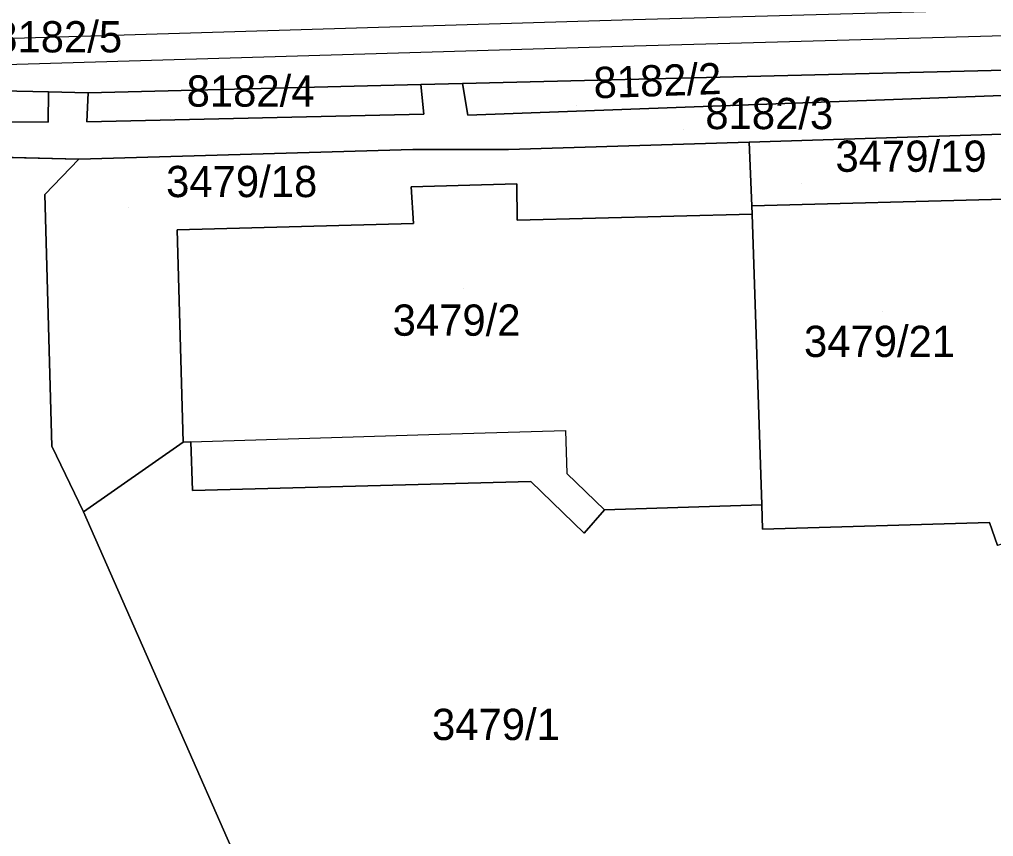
# Model space of a CAD drawing. Extents: x -264070 to -262271, y -1238894 to -1238141.
# Drawn here: x -262913.5 to -262851.2, y -1238412.2 to -1238359.9 of the extents above; entities that cross this region are included whole.
import ezdxf

# ---------------------------------------------------------------- set-up
doc = ezdxf.new("R2010")
doc.units = 0
for name, color, linetype in [('body_kn', 7, 'Continuous'), ('kladpar_druhypozemkov', 7, 'Continuous'), ('kladpar_hranice', 7, 'Continuous'), ('kladpar_parcelnecisla', 7, 'Continuous'), ('kladpar_plochy', 7, 'Continuous'), ('tarchy_linie', 7, 'Continuous'), ('zappar_hrandruhpozemk', 7, 'Continuous')]:
    doc.layers.add(name, color=color, linetype=linetype)

msp = doc.modelspace()

# ---------------------------------------------------------------- linework, layer by layer
at = {"layer": 'body_kn'}
for p, q in [((-262874.2, -1238361.62), (-262874.2, -1238361.62)), ((-262887.84, -1238364.09), (-262887.84, -1238364.09)), ((-262887.84, -1238364.09), (-262887.84, -1238364.09)), ((-262885.17, -1238364.02), (-262885.17, -1238364.02)), ((-262911.65, -1238364.56), (-262911.65, -1238364.56)), ((-262911.65, -1238364.56), (-262911.65, -1238364.56)), ((-262909.11, -1238364.61), (-262909.11, -1238364.61)), ((-262887.65, -1238365.99), (-262887.65, -1238365.99)), ((-262884.84, -1238366.04), (-262884.84, -1238366.04)), ((-262911.67, -1238366.49), (-262911.67, -1238366.49)), ((-262909.21, -1238366.48), (-262909.21, -1238366.48)), ((-262888.36, -1238368.24), (-262888.36, -1238368.24)), ((-262882.37, -1238368.25), (-262882.37, -1238368.25)), ((-262882.23, -1238368.25), (-262882.23, -1238368.25)), ((-262866.83, -1238367.78), (-262866.83, -1238367.78)), ((-262866.83, -1238367.78), (-262866.83, -1238367.78)), ((-262909.71, -1238368.87), (-262909.71, -1238368.87)), ((-262909.71, -1238368.87), (-262909.71, -1238368.87)), ((-262888.45, -1238370.64), (-262888.45, -1238370.64)), ((-262881.7, -1238370.44), (-262881.7, -1238370.44)), ((-262911.88, -1238371.13), (-262911.88, -1238371.13)), ((-262866.67, -1238371.85), (-262866.67, -1238371.85)), ((-262866.67, -1238371.85), (-262866.67, -1238371.85)), ((-262866.65, -1238372.37), (-262866.65, -1238372.37)), ((-262888.31, -1238372.97), (-262888.31, -1238372.97)), ((-262881.67, -1238372.77), (-262881.67, -1238372.77)), ((-262903.43, -1238373.38), (-262903.43, -1238373.38)), ((-262903.43, -1238373.38), (-262903.43, -1238373.38)), ((-262878.59, -1238386.22), (-262878.59, -1238386.22)), ((-262886.65, -1238386.46), (-262886.65, -1238386.46)), ((-262911.45, -1238387.23), (-262911.45, -1238387.23)), ((-262903.03, -1238386.96), (-262903.03, -1238386.96)), ((-262902.54, -1238386.95), (-262902.54, -1238386.95)), ((-262902.54, -1238386.95), (-262902.54, -1238386.95)), ((-262878.51, -1238388.97), (-262878.51, -1238388.97)), ((-262880.81, -1238389.49), (-262880.81, -1238389.49)), ((-262902.45, -1238390.07), (-262902.45, -1238390.07)), ((-262876.09, -1238391.29), (-262876.09, -1238391.29)), ((-262866.03, -1238390.97), (-262866.03, -1238390.97)), ((-262909.41, -1238391.43), (-262909.41, -1238391.43)), ((-262909.41, -1238391.43), (-262909.41, -1238391.43)), ((-262865.98, -1238392.54), (-262865.98, -1238392.54)), ((-262851.47, -1238392.12), (-262851.47, -1238392.12)), ((-262877.4, -1238392.8), (-262877.4, -1238392.8))]:
    msp.add_line(p, q, dxfattribs=at)
at = {"layer": 'kladpar_druhypozemkov'}
for p, q in [((-262877.88, -1238365.41), (-262877.88, -1238365.41)), ((-262903.88, -1238366.11), (-262903.88, -1238366.11)), ((-262871.04, -1238366.96), (-262871.04, -1238366.96)), ((-262863.47, -1238370.4), (-262863.47, -1238370.4)), ((-262906.52, -1238371.96), (-262906.52, -1238371.96)), ((-262885.12, -1238377.13), (-262885.12, -1238377.13)), ((-262858.3, -1238378.64), (-262858.3, -1238378.64)), ((-262883.36, -1238403.64), (-262883.36, -1238403.64))]:
    msp.add_line(p, q, dxfattribs=at)
at = {"layer": 'kladpar_hranice'}
for points in [[(-262580.86, -1238358.78), (-262612.05, -1238360.28), (-262650.93, -1238361.16), (-262712.86, -1238362.92), (-262719.53, -1238363.11), (-262742.16, -1238363.83), (-262747.97, -1238363.88), (-262753.24, -1238363.91), (-262801.4, -1238364.57), (-262802.26, -1238363.61), (-262803.37, -1238362.83), (-262804.58, -1238362.3), (-262805.72, -1238361.97), (-262807.34, -1238361.81), (-262809.08, -1238361.87), (-262832.28, -1238362.71), (-262885.17, -1238364.02), (-262887.84, -1238364.09), (-262909.11, -1238364.61), (-262911.65, -1238364.56), (-262917.73, -1238364.43)], [(-262918.33, -1238366.45), (-262911.67, -1238366.49), (-262911.65, -1238364.56), (-262909.11, -1238364.61), (-262909.21, -1238366.48), (-262887.65, -1238365.99), (-262887.84, -1238364.09), (-262885.17, -1238364.02), (-262884.84, -1238366.04), (-262830.95, -1238364.06), (-262832.28, -1238362.71), (-262830.6, -1238362.98), (-262829.45, -1238363.51), (-262828.27, -1238364.29), (-262827.3, -1238365.58), (-262826.71, -1238366.64), (-262830.17, -1238366.65), (-262850.63, -1238367.27), (-262866.83, -1238367.78), (-262882.23, -1238368.25), (-262882.37, -1238368.25), (-262888.36, -1238368.24), (-262909.71, -1238368.87)], [(-262832.28, -1238362.71), (-262830.95, -1238364.06), (-262884.84, -1238366.04), (-262885.17, -1238364.02), (-262832.28, -1238362.71)], [(-262911.65, -1238364.56), (-262911.67, -1238366.49), (-262918.33, -1238366.45), (-262917.73, -1238364.43), (-262911.65, -1238364.56)], [(-262887.84, -1238364.09), (-262887.65, -1238365.99), (-262909.21, -1238366.48), (-262909.11, -1238364.61), (-262887.84, -1238364.09)], [(-262866.83, -1238367.78), (-262850.63, -1238367.27), (-262850.52, -1238371.14), (-262850.52, -1238371.42), (-262866.67, -1238371.85), (-262866.83, -1238367.78)], [(-262909.71, -1238368.87), (-262888.36, -1238368.24), (-262882.37, -1238368.25), (-262882.23, -1238368.25), (-262866.83, -1238367.78), (-262866.67, -1238371.85), (-262866.65, -1238372.37), (-262881.67, -1238372.77), (-262881.7, -1238370.44), (-262888.45, -1238370.64), (-262888.31, -1238372.97), (-262903.43, -1238373.38), (-262903.03, -1238386.96), (-262909.41, -1238391.43), (-262911.45, -1238387.23), (-262911.88, -1238371.13), (-262909.71, -1238368.87)], [(-262813.03, -1238423.69), (-262816.48, -1238412.84), (-262832.44, -1238417.74), (-262850.86, -1238423.39), (-262870.49, -1238429.42), (-262871.1, -1238427.48), (-262888.61, -1238433.21), (-262885.22, -1238444.06), (-262877.38, -1238441.43), (-262874.97, -1238450.05), (-262873.29, -1238475.29), (-262869.12, -1238488.27), (-262868.55, -1238519.74), (-262897.95, -1238490.56), (-262896.25, -1238489.53), (-262912.76, -1238461.97), (-262925.07, -1238441.97), (-262929.57, -1238426.37), (-262924.66, -1238395.24), (-262923.4, -1238385.27), (-262921.26, -1238376.48), (-262918.98, -1238368.62), (-262909.71, -1238368.87)], [(-262909.71, -1238368.87), (-262918.98, -1238368.62)], [(-262909.71, -1238368.87), (-262911.88, -1238371.13), (-262911.45, -1238387.23), (-262909.41, -1238391.43), (-262893.7, -1238427.13), (-262822.27, -1238405.46), (-262822.23, -1238405.6), (-262818.44, -1238404.46), (-262818.88, -1238403.01), (-262820.13, -1238398.69), (-262816.62, -1238397.76), (-262815.66, -1238397.1), (-262814.98, -1238396.34), (-262814.33, -1238395.23), (-262809.3, -1238407.15), (-262801.71, -1238424.83), (-262811.78, -1238427.78), (-262813.03, -1238423.69)], [(-262903.43, -1238373.38), (-262888.31, -1238372.97), (-262888.45, -1238370.64), (-262881.7, -1238370.44), (-262881.67, -1238372.77), (-262866.65, -1238372.37), (-262866.03, -1238390.97), (-262876.09, -1238391.29), (-262877.4, -1238392.8), (-262880.81, -1238389.49), (-262902.45, -1238390.07), (-262902.54, -1238386.95), (-262903.03, -1238386.96), (-262903.43, -1238373.38)], [(-262866.67, -1238371.85), (-262850.52, -1238371.42), (-262850.19, -1238388.69), (-262848.73, -1238392.81), (-262850.95, -1238393.59), (-262851.47, -1238392.12), (-262865.98, -1238392.54), (-262866.03, -1238390.97), (-262866.65, -1238372.37), (-262866.67, -1238371.85)], [(-262909.41, -1238391.43), (-262903.03, -1238386.96), (-262902.54, -1238386.95), (-262902.45, -1238390.07), (-262880.81, -1238389.49), (-262877.4, -1238392.8), (-262876.09, -1238391.29), (-262866.03, -1238390.97), (-262865.98, -1238392.54), (-262851.47, -1238392.12), (-262850.95, -1238393.59)], [(-262893.7, -1238427.13), (-262909.41, -1238391.43)]]:
    msp.add_lwpolyline(points, dxfattribs=at)
at = {"layer": 'kladpar_plochy'}
for p, q in [((-262918.98, -1238368.62), (-262909.71, -1238368.87)), ((-262909.71, -1238368.87), (-262911.88, -1238371.13)), ((-262911.88, -1238371.13), (-262911.45, -1238387.23)), ((-262911.45, -1238387.23), (-262909.41, -1238391.43)), ((-262909.41, -1238391.43), (-262893.7, -1238427.13))]:
    msp.add_line(p, q, dxfattribs=at)
for points in [[(-262580.86, -1238358.78), (-262612.05, -1238360.28), (-262650.93, -1238361.16), (-262712.86, -1238362.92), (-262719.53, -1238363.11), (-262742.16, -1238363.83), (-262747.97, -1238363.88), (-262753.24, -1238363.91), (-262801.4, -1238364.57), (-262802.26, -1238363.61), (-262803.37, -1238362.83), (-262804.58, -1238362.3), (-262805.72, -1238361.97), (-262807.34, -1238361.81), (-262809.08, -1238361.87), (-262832.28, -1238362.71), (-262885.17, -1238364.02), (-262887.84, -1238364.09), (-262909.11, -1238364.61), (-262911.65, -1238364.56), (-262917.73, -1238364.43)], [(-262893.7, -1238427.13), (-262909.41, -1238391.43), (-262903.03, -1238386.96), (-262902.54, -1238386.95), (-262902.45, -1238390.07), (-262880.81, -1238389.49), (-262877.4, -1238392.8), (-262876.09, -1238391.29), (-262866.03, -1238390.97), (-262865.98, -1238392.54), (-262851.47, -1238392.12), (-262850.95, -1238393.59)]]:
    msp.add_lwpolyline(points, dxfattribs=at)
for points in [[(-262909.71, -1238368.87), (-262918.98, -1238368.62), (-262918.33, -1238366.45), (-262911.67, -1238366.49), (-262911.65, -1238364.56), (-262909.11, -1238364.61), (-262909.21, -1238366.48), (-262887.65, -1238365.99), (-262887.84, -1238364.09), (-262885.17, -1238364.02), (-262884.84, -1238366.04), (-262830.95, -1238364.06), (-262832.28, -1238362.71), (-262830.6, -1238362.98), (-262829.45, -1238363.51), (-262828.27, -1238364.29), (-262827.3, -1238365.58), (-262826.71, -1238366.64), (-262830.17, -1238366.65), (-262850.63, -1238367.27), (-262866.83, -1238367.78), (-262882.23, -1238368.25), (-262882.37, -1238368.25), (-262888.36, -1238368.24)], [(-262832.28, -1238362.71), (-262830.95, -1238364.06), (-262884.84, -1238366.04), (-262885.17, -1238364.02)], [(-262911.65, -1238364.56), (-262911.67, -1238366.49), (-262918.33, -1238366.45), (-262917.73, -1238364.43)], [(-262887.84, -1238364.09), (-262887.65, -1238365.99), (-262909.21, -1238366.48), (-262909.11, -1238364.61)], [(-262866.83, -1238367.78), (-262850.63, -1238367.27), (-262850.52, -1238371.14), (-262850.52, -1238371.42), (-262866.67, -1238371.85)], [(-262909.71, -1238368.87), (-262888.36, -1238368.24), (-262882.37, -1238368.25), (-262882.23, -1238368.25), (-262866.83, -1238367.78), (-262866.67, -1238371.85), (-262866.65, -1238372.37), (-262881.67, -1238372.77), (-262881.7, -1238370.44), (-262888.45, -1238370.64), (-262888.31, -1238372.97), (-262903.43, -1238373.38), (-262903.03, -1238386.96), (-262909.41, -1238391.43), (-262911.45, -1238387.23), (-262911.88, -1238371.13)], [(-262903.43, -1238373.38), (-262888.31, -1238372.97), (-262888.45, -1238370.64), (-262881.7, -1238370.44), (-262881.67, -1238372.77), (-262866.65, -1238372.37), (-262866.03, -1238390.97), (-262876.09, -1238391.29), (-262877.4, -1238392.8), (-262880.81, -1238389.49), (-262902.45, -1238390.07), (-262902.54, -1238386.95), (-262903.03, -1238386.96)], [(-262866.67, -1238371.85), (-262850.52, -1238371.42), (-262850.19, -1238388.69), (-262848.73, -1238392.81), (-262850.95, -1238393.59), (-262851.47, -1238392.12), (-262865.98, -1238392.54), (-262866.03, -1238390.97), (-262866.65, -1238372.37)]]:
    msp.add_lwpolyline(points, close=True, dxfattribs=at)
at = {"layer": 'tarchy_linie'}
for points in [[(-262916.76, -1238361.2), (-262874.25, -1238359.92), (-262823.54, -1238358.51), (-262811.77, -1238358.32), (-262772.72, -1238356.81), (-262722.03, -1238355.64), (-262670.9, -1238354.24), (-262620.22, -1238352.97), (-262569.46, -1238351.9), (-262523.75, -1238351.27)], [(-262772.67, -1238358.51), (-262811.72, -1238360.02), (-262823.49, -1238360.23), (-262826.04, -1238360.28), (-262826.57, -1238366.96), (-262826.71, -1238366.64), (-262828.09, -1238366.64), (-262829.64, -1238366.65), (-262829.14, -1238360.37), (-262874.2, -1238361.62), (-262917.28, -1238362.92)]]:
    msp.add_lwpolyline(points, dxfattribs=at)
at = {"layer": 'zappar_hrandruhpozemk'}
msp.add_line((-262902.54, -1238386.95), (-262886.65, -1238386.46), dxfattribs=at)
msp.add_lwpolyline([(-262886.65, -1238386.46), (-262878.59, -1238386.22), (-262878.51, -1238388.97), (-262876.09, -1238391.29)], dxfattribs=at)

# ---------------------------------------------------------------- texts
at = {"layer": 'kladpar_parcelnecisla'}
for s, p in [('8182/5', (-262915.125, -1238362.03)), ('8182/4', (-262902.82, -1238365.5)), ('8182/3', (-262869.643, -1238366.94)), ('3479/19', (-262861.317, -1238369.67)), ('3479/18', (-262904.13, -1238371.29)), ('3479/2', (-262889.642, -1238380.16)), ('3479/21', (-262863.333, -1238381.52)), ('3479/1', (-262887.126, -1238406.03))]:
    msp.add_text(s, height=2, dxfattribs=at).set_placement(p)
msp.add_text('8182/2', height=2, rotation=2, dxfattribs=at).set_placement((-262876.759, -1238364.973))

doc.saveas('drawing.dxf')
